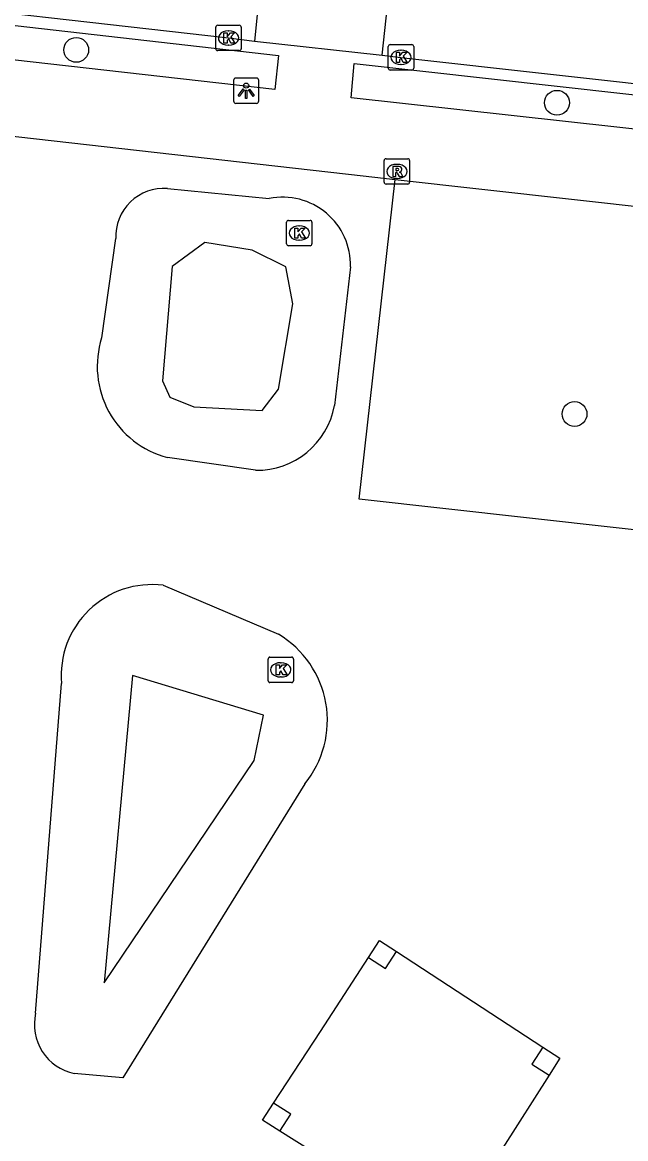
# Model space of a CAD drawing. Extents: x 161928 to 163055, y 386475 to 387428.
# Drawn here: x 162178.93 to 162202.69, y 387237.64 to 387281.61 of the extents above; entities that cross this region are included whole.
import ezdxf

# ---------------------------------------------------------------- set-up
doc = ezdxf.new("R2010")
doc.units = 0
for name, color, linetype in [('IMGEO_Boom', 7, 'Continuous'), ('IMGEO_Grasland_overig', 7, 'Continuous'), ('IMGEO_Groenvoorziening', 7, 'Continuous'), ('IMGEO_Hoogspanningsmast', 7, 'Continuous'), ('IMGEO_Kolk', 7, 'Continuous'), ('IMGEO_Lichtpunt', 7, 'Continuous'), ('IMGEO_Meer_plas_ven_vijver', 7, 'Continuous'), ('IMGEO_Rijbaan_lokaal_open', 7, 'Continuous'), ('IMGEO_Rioolput', 7, 'Continuous'), ('IMGEO_Voetpad_open', 7, 'Continuous')]:
    doc.layers.add(name, color=color, linetype=linetype)

msp = doc.modelspace()

# ---------------------------------------------------------------- linework, layer by layer
at = {"layer": 'IMGEO_Boom'}
for centre in [(162181.048, 387280.528), (162199.986, 387278.444), (162200.678, 387266.186)]:
    msp.add_circle(centre, 0.489, dxfattribs=at)
at = {"layer": 'IMGEO_Grasland_overig'}
for points in [[(162188.826, 387239.038), (162190.667, 387241.869), (162192.557, 387244.774)], [(162193.663, 387245.008), (162199.433, 387241.248)], [(162199.673, 387240.137), (162197.848, 387237.277), (162195.919, 387234.578)], [(162194.775, 387234.352), (162189.067, 387237.941)]]:
    msp.add_lwpolyline(points, dxfattribs=at)
at = {"layer": 'IMGEO_Groenvoorziening'}
for points in [[(162205.618, 387261.337), (162192.199, 387262.835), (162193.61, 387275.424)], [(162184.638, 387275.068), (162188.655, 387274.667)], [(162182.051, 387269.188), (162182.606, 387273.098)], [(162191.852, 387271.981), (162191.224, 387266.516)], [(162188.112, 387263.967), (162184.641, 387264.467)], [(162184.473, 387259.439), (162189.017, 387257.509)], [(162179.45, 387242.581), (162180.471, 387255.576)], [(162190.05, 387251.612), (162182.891, 387240.036), (162180.971, 387240.211)]]:
    msp.add_lwpolyline(points, dxfattribs=at)
for centre, radius, start, end in [((162184.506, 387273.171), 1.901, 86.022, 182.2029), ((162189.19, 387272.059), 2.663, 358.3273, 101.6012), ((162185.597, 387268.063), 3.721, 162.3951, 255.1043), ((162188.149, 387267.096), 3.13, 269.3295, 349.3114), ((162184.035, 387255.888), 3.578, 82.9694, 185.0056), ((162186.991, 387254.115), 3.952, 320.7025, 59.1693), ((162181.358, 387242.132), 1.96, 166.7696, 258.6128)]:
    msp.add_arc(centre, radius, start, end, dxfattribs=at)
at = {"layer": 'IMGEO_Hoogspanningsmast'}
for points in [[(162192.557, 387244.774), (162192.993, 387245.445), (162193.663, 387245.008)], [(162192.557, 387244.774), (162193.226, 387244.338), (162193.663, 387245.008)], [(162199.433, 387241.248), (162198.996, 387240.578), (162199.673, 387240.137)], [(162199.433, 387241.248), (162200.103, 387240.811), (162199.673, 387240.137)], [(162189.067, 387237.941), (162188.633, 387238.214), (162188.39, 387238.367), (162188.826, 387239.038)], [(162189.067, 387237.941), (162189.497, 387238.602), (162188.826, 387239.038)]]:
    msp.add_lwpolyline(points, dxfattribs=at)
at = {"layer": 'IMGEO_Kolk'}
for p, q in [((162186.547, 387280.571), (162186.547, 387281.423)), ((162186.622, 387281.497), (162187.474, 387281.497)), ((162187.035, 387281.277), (162187.06, 387281.277)), ((162187.548, 387281.423), (162187.548, 387280.571)), ((162187.058, 387280.717), (162187.033, 387280.717)), ((162193.341, 387279.807), (162193.341, 387280.659)), ((162193.416, 387280.733), (162194.268, 387280.733)), ((162194.342, 387280.659), (162194.342, 387279.807)), ((162187.474, 387280.497), (162186.622, 387280.497)), ((162193.829, 387280.513), (162193.854, 387280.513)), ((162193.852, 387279.953), (162193.827, 387279.953)), ((162194.268, 387279.733), (162193.416, 387279.733)), ((162189.334, 387272.885), (162189.334, 387273.737)), ((162189.409, 387273.811), (162190.261, 387273.811)), ((162189.822, 387273.591), (162189.847, 387273.591)), ((162190.335, 387273.737), (162190.335, 387272.885)), ((162190.261, 387272.811), (162189.409, 387272.811)), ((162189.845, 387273.031), (162189.82, 387273.031)), ((162188.607, 387255.681), (162188.607, 387256.533)), ((162188.682, 387256.607), (162189.534, 387256.607)), ((162189.608, 387256.533), (162189.608, 387255.681)), ((162189.095, 387256.387), (162189.12, 387256.387)), ((162189.534, 387255.607), (162188.682, 387255.607)), ((162189.118, 387255.827), (162189.093, 387255.827))]:
    msp.add_line(p, q, dxfattribs=at)
for points in [[(162186.547, 387280.571), (162186.547, 387281.423)], [(162186.622, 387281.497), (162187.474, 387281.497)], [(162186.868, 387281.197), (162186.991, 387281.197), (162186.991, 387281.046), (162187.121, 387281.197), (162187.285, 387281.197), (162187.139, 387281.046), (162187.292, 387280.797), (162187.14, 387280.797), (162187.055, 387280.961), (162186.991, 387280.894), (162186.991, 387280.797), (162186.868, 387280.797), (162186.868, 387281.197)], [(162187.548, 387281.423), (162187.548, 387280.571)], [(162193.341, 387279.807), (162193.341, 387280.659)], [(162193.416, 387280.733), (162194.268, 387280.733)], [(162194.342, 387280.659), (162194.342, 387279.807)], [(162187.474, 387280.497), (162186.622, 387280.497)], [(162193.662, 387280.433), (162193.785, 387280.433), (162193.785, 387280.282), (162193.915, 387280.433), (162194.079, 387280.433), (162193.933, 387280.282), (162194.086, 387280.033), (162193.934, 387280.033), (162193.849, 387280.197), (162193.785, 387280.13), (162193.785, 387280.033), (162193.662, 387280.033), (162193.662, 387280.433)], [(162194.268, 387279.733), (162193.416, 387279.733)], [(162189.334, 387272.885), (162189.334, 387273.737)], [(162189.409, 387273.811), (162190.261, 387273.811)], [(162190.335, 387273.737), (162190.335, 387272.885)], [(162189.655, 387273.511), (162189.778, 387273.511), (162189.778, 387273.36), (162189.908, 387273.511), (162190.072, 387273.511), (162189.926, 387273.36), (162190.079, 387273.111), (162189.927, 387273.111), (162189.842, 387273.275), (162189.778, 387273.208), (162189.778, 387273.111), (162189.655, 387273.111), (162189.655, 387273.511)], [(162190.261, 387272.811), (162189.409, 387272.811)], [(162188.607, 387255.681), (162188.607, 387256.533)], [(162188.682, 387256.607), (162189.534, 387256.607)], [(162189.608, 387256.533), (162189.608, 387255.681)], [(162188.928, 387256.307), (162189.051, 387256.307), (162189.051, 387256.156), (162189.181, 387256.307), (162189.345, 387256.307), (162189.199, 387256.156), (162189.352, 387255.907), (162189.2, 387255.907), (162189.115, 387256.071), (162189.051, 387256.004), (162189.051, 387255.907), (162188.928, 387255.907), (162188.928, 387256.307)], [(162189.534, 387255.607), (162188.682, 387255.607)]]:
    msp.add_lwpolyline(points, dxfattribs=at)
for centre, start, end in [((162186.624, 387281.421), 91.552, 178.448), ((162186.624, 387281.421), 91.552, 178.448), ((162187.472, 387281.421), 1.552, 88.448), ((162187.472, 387281.421), 1.552, 88.448), ((162193.418, 387280.657), 91.552, 178.448), ((162193.418, 387280.657), 91.552, 178.448), ((162194.266, 387280.657), 1.552, 88.448), ((162194.266, 387280.657), 1.552, 88.448), ((162186.624, 387280.573), 181.552, 268.448), ((162186.624, 387280.573), 181.552, 268.448), ((162187.472, 387280.573), 271.552, 358.448), ((162187.472, 387280.573), 271.552, 358.448), ((162193.418, 387279.809), 181.552, 268.448), ((162193.418, 387279.809), 181.552, 268.448), ((162194.266, 387279.809), 271.552, 358.448), ((162194.266, 387279.809), 271.552, 358.448), ((162189.411, 387273.735), 91.552, 178.448), ((162189.411, 387273.735), 91.552, 178.448), ((162190.259, 387273.735), 1.552, 88.448), ((162190.259, 387273.735), 1.552, 88.448), ((162189.411, 387272.887), 181.552, 268.448), ((162189.411, 387272.887), 181.552, 268.448), ((162190.259, 387272.887), 271.552, 358.448), ((162190.259, 387272.887), 271.552, 358.448), ((162188.684, 387256.531), 91.552, 178.448), ((162188.684, 387256.531), 91.552, 178.448), ((162189.532, 387256.531), 1.552, 88.448), ((162189.532, 387256.531), 1.552, 88.448), ((162188.684, 387255.683), 181.552, 268.448), ((162188.684, 387255.683), 181.552, 268.448), ((162189.532, 387255.683), 271.552, 358.448), ((162189.532, 387255.683), 271.552, 358.448)]:
    msp.add_arc(centre, 0.0765, start, end, dxfattribs=at)
for centre, major_axis, ratio, start_param, end_param in [((162187.034, 387280.997), (-0.387, 0.002), 0.722429, 4.712389, 7.853982), ((162187.059, 387280.997), (-0.39, 0.002), 0.717154, 1.570796, 4.712389), ((162193.828, 387280.233), (-0.387, 0.002), 0.722429, 4.712389, 7.853982), ((162193.853, 387280.233), (-0.39, 0.002), 0.717154, 1.570796, 4.712389), ((162189.821, 387273.311), (-0.387, 0.002), 0.722429, 4.712389, 7.853982), ((162189.846, 387273.311), (-0.39, 0.002), 0.717154, 1.570796, 4.712389), ((162189.094, 387256.107), (-0.387, 0.002), 0.722429, 4.712389, 7.853982), ((162189.119, 387256.107), (-0.39, 0.002), 0.717154, 1.570796, 4.712389)]:
    msp.add_ellipse(centre, major_axis=major_axis, ratio=ratio, start_param=start_param, end_param=end_param, dxfattribs=at)
at = {"layer": 'IMGEO_Lichtpunt'}
for p, q in [((162187.246, 387279.323), (162187.246, 387278.516)), ((162187.246, 387279.323), (162187.246, 387278.516)), ((162188.148, 387279.418), (162187.34, 387279.418)), ((162188.148, 387279.418), (162187.34, 387279.418)), ((162188.242, 387278.516), (162188.242, 387279.323)), ((162188.242, 387278.516), (162188.242, 387279.323)), ((162187.34, 387278.422), (162188.148, 387278.422)), ((162187.34, 387278.422), (162188.148, 387278.422))]:
    msp.add_line(p, q, dxfattribs=at)
for points in [[(162187.62, 387278.987), (162187.659, 387278.959), (162187.471, 387278.697), (162187.433, 387278.724), (162187.62, 387278.987)], [(162187.722, 387278.939), (162187.769, 387278.939), (162187.769, 387278.617), (162187.722, 387278.617), (162187.722, 387278.939)], [(162187.832, 387278.959), (162187.87, 387278.986), (162188.057, 387278.724), (162188.018, 387278.696), (162187.832, 387278.959)]]:
    msp.add_lwpolyline(points, dxfattribs=at)
msp.add_circle((162187.745, 387279.121), 0.0994, dxfattribs=at)
for centre, start, end in [((162187.34, 387279.323), 90, 180), ((162187.34, 387279.323), 90, 180), ((162188.148, 387279.323), 0, 90), ((162188.148, 387279.323), 0, 90), ((162187.34, 387278.516), 180, 270), ((162187.34, 387278.516), 180, 270), ((162188.148, 387278.516), 270, 0), ((162188.148, 387278.516), 270, 360)]:
    msp.add_arc(centre, 0.0946, start, end, dxfattribs=at)
at = {"layer": 'IMGEO_Meer_plas_ven_vijver'}
for points in [[(162184.451, 387267.496), (162184.73, 387266.843), (162185.682, 387266.471), (162188.368, 387266.32), (162189.018, 387267.169), (162189.583, 387270.525), (162189.31, 387271.98), (162187.985, 387272.635), (162186.111, 387272.941), (162184.824, 387271.993), (162184.451, 387267.496)], [(162182.154, 387243.775), (162188.06, 387252.535), (162188.431, 387254.324), (162183.27, 387255.885), (162182.154, 387243.775)]]:
    msp.add_lwpolyline(points, dxfattribs=at)
at = {"layer": 'IMGEO_Rijbaan_lokaal_open'}
for points in [[(162141.136, 387286.238), (162141.825, 387286.169), (162156.203, 387284.501), (162172.157, 387282.696), (162187.048, 387280.997), (162188.067, 387280.872)], [(162188.606, 387286.231), (162188.067, 387280.872)], [(162193.106, 387280.314), (162193.68, 387285.675)], [(162188.067, 387280.872), (162193.106, 387280.314)], [(162193.106, 387280.314), (162193.842, 387280.233), (162205.749, 387278.905), (162221.665, 387277.135), (162232.805, 387275.903)]]:
    msp.add_lwpolyline(points, dxfattribs=at)
at = {"layer": 'IMGEO_Rioolput'}
for p, q in [((162193.254, 387276.239), (162194.106, 387276.239)), ((162193.179, 387275.313), (162193.179, 387276.165)), ((162193.667, 387276.019), (162193.692, 387276.019)), ((162194.18, 387276.165), (162194.18, 387275.313)), ((162193.69, 387275.459), (162193.665, 387275.459)), ((162194.106, 387275.239), (162193.254, 387275.239))]:
    msp.add_line(p, q, dxfattribs=at)
for points in [[(162193.254, 387276.239), (162194.106, 387276.239)], [(162193.179, 387275.313), (162193.179, 387276.165)], [(162193.768, 387275.937), (162193.516, 387275.939), (162193.516, 387275.539)], [(162193.694, 387275.858), (162193.64, 387275.858), (162193.64, 387275.777)], [(162194.18, 387276.165), (162194.18, 387275.313)], [(162193.516, 387275.539), (162193.64, 387275.539), (162193.64, 387275.701), (162193.651, 387275.701)], [(162193.64, 387275.777), (162193.692, 387275.777)], [(162193.698, 387275.672), (162193.769, 387275.539), (162193.909, 387275.539), (162193.844, 387275.665)], [(162194.106, 387275.239), (162193.254, 387275.239)]]:
    msp.add_lwpolyline(points, dxfattribs=at)
for centre, radius, start, end in [((162193.256, 387276.163), 0.0765, 91.552, 178.448), ((162193.256, 387276.163), 0.0765, 91.552, 178.448), ((162194.104, 387276.163), 0.0765, 1.552, 88.448), ((162194.104, 387276.163), 0.0765, 1.552, 88.448), ((162193.7, 387275.762), 0.0964, 77.0061, 93.1865), ((162193.714, 387275.819), 0.0378, 276.6634, 79.6772), ((162193.767, 387275.827), 0.109, 350.3612, 89.416), ((162193.765, 387275.827), 0.112, 277.5842, 350.9817), ((162193.65, 387275.648), 0.0533, 26.0293, 88.6989), ((162193.676, 387275.966), 0.19, 274.7715, 282.9687), ((162193.749, 387275.612), 0.108, 29.5134, 73.7905), ((162193.256, 387275.315), 0.0765, 181.552, 268.448), ((162193.256, 387275.315), 0.0765, 181.552, 268.448), ((162194.104, 387275.315), 0.0765, 271.552, 358.448), ((162194.104, 387275.315), 0.0765, 271.552, 358.448)]:
    msp.add_arc(centre, radius, start, end, dxfattribs=at)
for centre, major_axis, ratio, start_param, end_param in [((162193.666, 387275.739), (-0.387, 0.002), 0.722429, 4.712389, 7.853982), ((162193.691, 387275.739), (-0.39, 0.002), 0.717154, 1.570796, 4.712389)]:
    msp.add_ellipse(centre, major_axis=major_axis, ratio=ratio, start_param=start_param, end_param=end_param, dxfattribs=at)
at = {"layer": 'IMGEO_Voetpad_open'}
for points in [[(162142.294, 387284.25), (162142.444, 387285.621), (162189.013, 387280.306), (162188.878, 387278.96), (162142.294, 387284.25)], [(162140.635, 387281.42), (162192.358, 387275.563), (162193.61, 387275.424)], [(162191.877, 387278.643), (162191.997, 387279.99), (162232.101, 387275.512), (162231.961, 387274.211), (162191.877, 387278.643)], [(162193.61, 387275.424), (162231.646, 387271.186)]]:
    msp.add_lwpolyline(points, dxfattribs=at)

doc.saveas('drawing.dxf')
